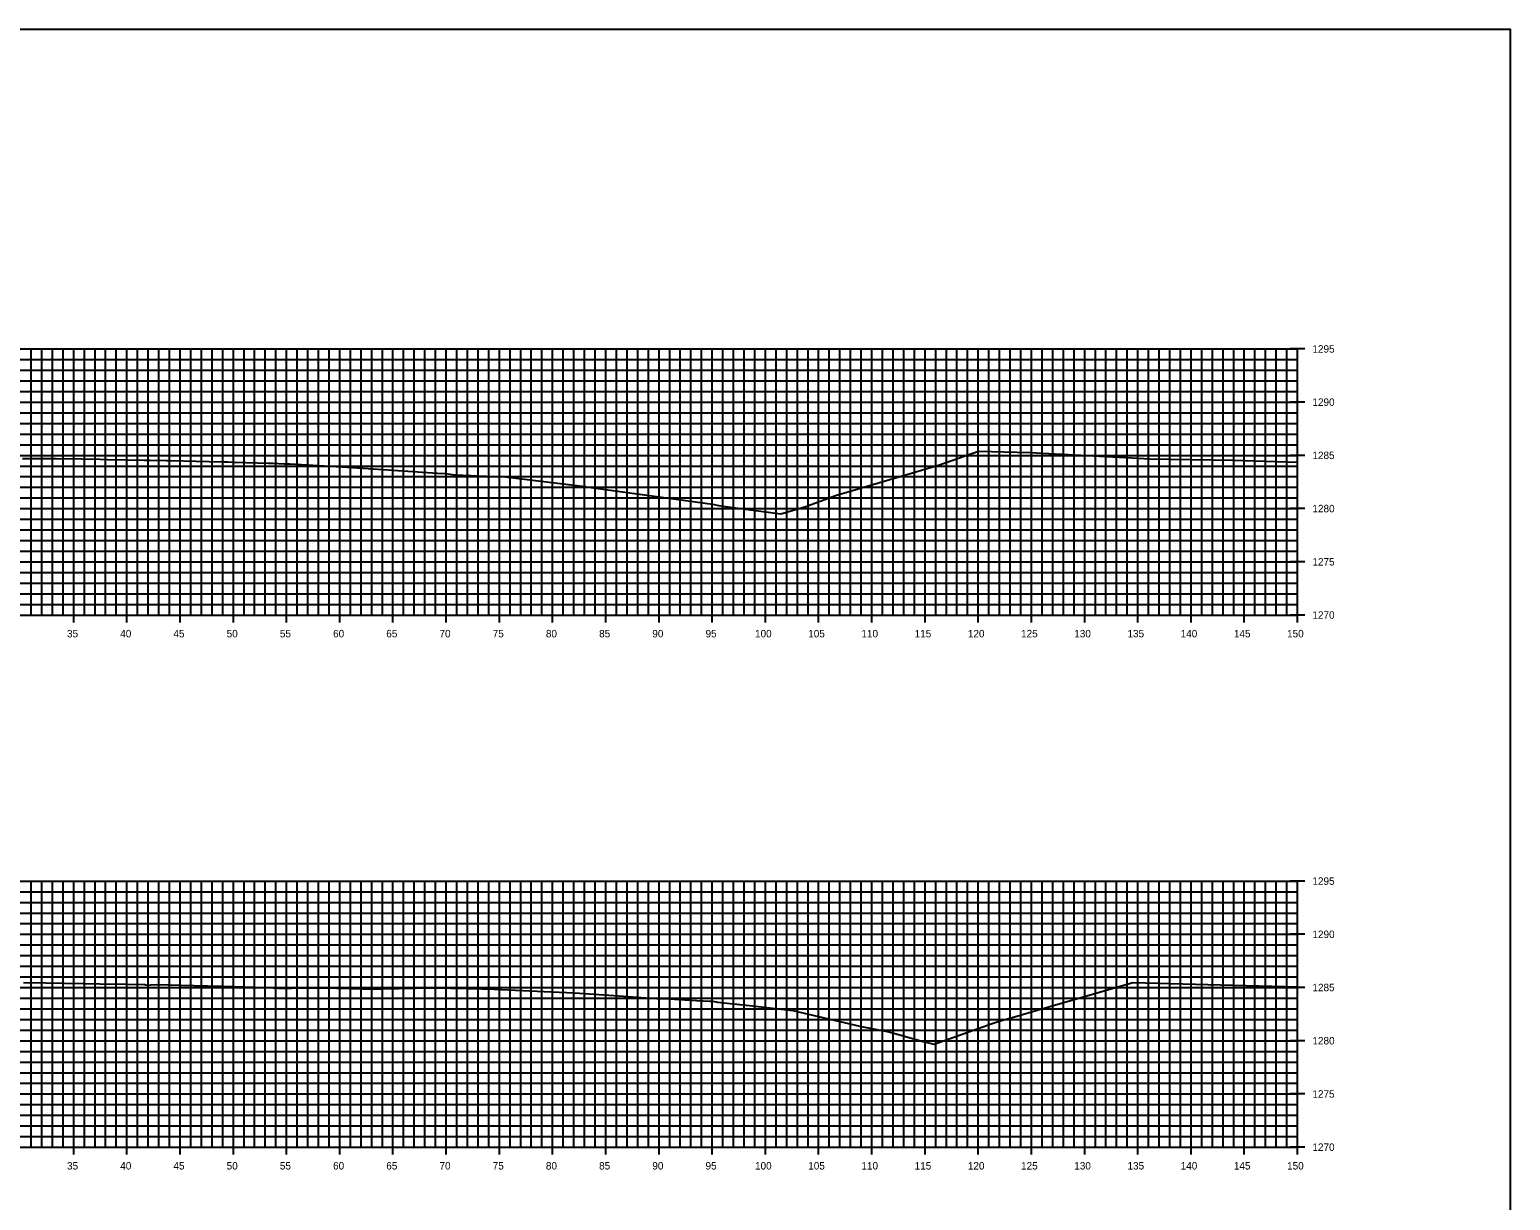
# Model space of a CAD drawing. Extents: x 674939 to 678919, y 750652 to 765176.
# Drawn here: x 678779.4 to 678918.5, y 758852.6 to 758962.6 of the extents above; entities that cross this region are included whole.
import ezdxf

# ---------------------------------------------------------------- set-up
doc = ezdxf.new("R2010")
doc.units = 0
for name, color, linetype in [('R_Axis', 7, 'Continuous'), ('R_Axis Annot', 7, 'Continuous'), ('R_Exist Surface', 7, 'Continuous'), ('R_Grid', 7, 'Continuous'), ('R_No Plot', 7, 'Continuous')]:
    doc.layers.add(name, color=color, linetype=linetype)

msp = doc.modelspace()

# ---------------------------------------------------------------- linework, layer by layer
at = {"layer": 'R_Axis'}
for p, q in [((678899.23, 758932.55), (678897.83, 758932.55)), ((678898.53, 758907.55), (678898.53, 758932.55)), ((678899.23, 758927.55), (678897.83, 758927.55)), ((678899.23, 758922.55), (678897.83, 758922.55)), ((678899.23, 758917.55), (678897.83, 758917.55)), ((678899.23, 758912.55), (678897.83, 758912.55)), ((678598.53, 758907.55), (678898.53, 758907.55)), ((678783.53, 758906.85), (678783.53, 758908.25)), ((678788.53, 758906.85), (678788.53, 758908.25)), ((678793.53, 758906.85), (678793.53, 758908.25)), ((678798.53, 758906.85), (678798.53, 758908.25)), ((678803.53, 758906.85), (678803.53, 758908.25)), ((678808.53, 758906.85), (678808.53, 758908.25)), ((678813.53, 758906.85), (678813.53, 758908.25)), ((678818.53, 758906.85), (678818.53, 758908.25)), ((678823.53, 758906.85), (678823.53, 758908.25)), ((678828.53, 758906.85), (678828.53, 758908.25)), ((678833.53, 758906.85), (678833.53, 758908.25)), ((678838.53, 758906.85), (678838.53, 758908.25)), ((678843.53, 758906.85), (678843.53, 758908.25)), ((678848.53, 758906.85), (678848.53, 758908.25)), ((678853.53, 758906.85), (678853.53, 758908.25)), ((678858.53, 758906.85), (678858.53, 758908.25)), ((678863.53, 758906.85), (678863.53, 758908.25)), ((678868.53, 758906.85), (678868.53, 758908.25)), ((678873.53, 758906.85), (678873.53, 758908.25)), ((678878.53, 758906.85), (678878.53, 758908.25)), ((678883.53, 758906.85), (678883.53, 758908.25)), ((678888.53, 758906.85), (678888.53, 758908.25)), ((678893.53, 758906.85), (678893.53, 758908.25)), ((678899.23, 758907.55), (678897.83, 758907.55)), ((678898.53, 758906.85), (678898.53, 758908.25)), ((678899.23, 758882.55), (678897.83, 758882.55)), ((678898.53, 758857.55), (678898.53, 758882.55)), ((678899.23, 758877.55), (678897.83, 758877.55)), ((678899.23, 758872.55), (678897.83, 758872.55)), ((678899.23, 758867.55), (678897.83, 758867.55)), ((678899.23, 758862.55), (678897.83, 758862.55)), ((678598.53, 758857.55), (678898.53, 758857.55)), ((678783.53, 758856.85), (678783.53, 758858.25)), ((678788.53, 758856.85), (678788.53, 758858.25)), ((678793.53, 758856.85), (678793.53, 758858.25)), ((678798.53, 758856.85), (678798.53, 758858.25)), ((678803.53, 758856.85), (678803.53, 758858.25)), ((678808.53, 758856.85), (678808.53, 758858.25)), ((678813.53, 758856.85), (678813.53, 758858.25)), ((678818.53, 758856.85), (678818.53, 758858.25)), ((678823.53, 758856.85), (678823.53, 758858.25)), ((678828.53, 758856.85), (678828.53, 758858.25)), ((678833.53, 758856.85), (678833.53, 758858.25)), ((678838.53, 758856.85), (678838.53, 758858.25)), ((678843.53, 758856.85), (678843.53, 758858.25)), ((678848.53, 758856.85), (678848.53, 758858.25)), ((678853.53, 758856.85), (678853.53, 758858.25)), ((678858.53, 758856.85), (678858.53, 758858.25)), ((678863.53, 758856.85), (678863.53, 758858.25)), ((678868.53, 758856.85), (678868.53, 758858.25)), ((678873.53, 758856.85), (678873.53, 758858.25)), ((678878.53, 758856.85), (678878.53, 758858.25)), ((678883.53, 758856.85), (678883.53, 758858.25)), ((678888.53, 758856.85), (678888.53, 758858.25)), ((678893.53, 758856.85), (678893.53, 758858.25)), ((678899.23, 758857.55), (678897.83, 758857.55)), ((678898.53, 758856.85), (678898.53, 758858.25))]:
    msp.add_line(p, q, dxfattribs=at)
at = {"layer": 'R_Exist Surface'}
for points in [[(678778.72, 758922.27), (678781.14, 758922.25), (678781.88, 758922.24), (678784.29, 758922.22), (678786.02, 758922.18), (678786.7, 758922.17), (678790.16, 758922.11), (678790.5, 758922.09), (678790.67, 758922.09), (678792.22, 758922.07), (678792.63, 758922.06), (678797.46, 758921.94), (678798.01, 758921.93), (678798.64, 758921.91), (678801.84, 758921.82), (678802.25, 758921.81), (678803.3, 758921.76), (678803.85, 758921.74), (678808.73, 758921.47), (678811.21, 758921.31), (678817.71, 758920.87), (678818.43, 758920.84), (678819.37, 758920.73), (678823.04, 758920.57), (678824.07, 758920.52), (678831.6, 758919.61), (678831.65, 758919.61), (678831.69, 758919.6), (678831.72, 758919.6), (678832.58, 758919.47), (678843.55, 758917.95), (678844.15, 758917.85), (678844.77, 758917.75), (678849.99, 758917.07), (678852.33, 758917.73), (678855.1, 758918.77), (678864.79, 758921.64), (678868.54, 758922.93), (678873.37, 758922.81), (678882.95, 758922.33), (678884.64, 758922.23), (678892.51, 758922.11), (678898.53, 758921.91)], [(678778.8, 758873.02), (678780.92, 758872.98), (678784.41, 758872.92), (678785.99, 758872.89), (678788.43, 758872.85), (678790.22, 758872.82), (678790.31, 758872.79), (678790.42, 758872.77), (678790.79, 758872.8), (678791.32, 758872.82), (678793.49, 758872.77), (678796.13, 758872.71), (678797.45, 758872.68), (678800.53, 758872.58), (678802.26, 758872.53), (678802.35, 758872.53), (678802.42, 758872.53), (678802.51, 758872.51), (678802.72, 758872.49), (678803.25, 758872.49), (678804, 758872.5), (678804.53, 758872.52), (678805.19, 758872.53), (678807.07, 758872.52), (678810.68, 758872.43), (678812.18, 758872.43), (678812.55, 758872.44), (678812.55, 758872.44), (678817.16, 758872.51), (678817.38, 758872.52), (678820.47, 758872.46), (678820.48, 758872.46), (678820.48, 758872.46), (678821.87, 758872.43), (678821.89, 758872.43), (678822.35, 758872.42), (678828.43, 758872.14), (678830.59, 758872.04), (678835.2, 758871.73), (678837.7, 758871.56), (678838.32, 758871.53), (678838.65, 758871.52), (678839.58, 758871.48), (678840.4, 758871.43), (678842.06, 758871.34), (678843.31, 758871.27), (678843.58, 758871.27), (678843.72, 758871.25), (678843.91, 758871.19), (678844.01, 758871.17), (678844.01, 758871.17), (678844.01, 758871.16), (678847.04, 758870.86), (678851.11, 758870.4), (678857.39, 758868.93), (678860.11, 758868.39), (678861.37, 758868.05), (678863.45, 758867.46), (678864.38, 758867.24), (678869.83, 758869.17), (678870.32, 758869.34), (678870.92, 758869.52), (678872.15, 758869.86), (678874.07, 758870.41), (678883.06, 758873.03), (678891.29, 758872.81), (678898.53, 758872.62)]]:
    msp.add_lwpolyline(points, dxfattribs=at)
at = {"layer": 'R_Grid'}
for p, q in [((678598.53, 758932.55), (678898.53, 758932.55)), ((678779.53, 758907.55), (678779.53, 758932.55)), ((678780.53, 758907.55), (678780.53, 758932.55)), ((678781.53, 758907.55), (678781.53, 758932.55)), ((678782.53, 758907.55), (678782.53, 758932.55)), ((678783.53, 758907.55), (678783.53, 758932.55)), ((678784.53, 758907.55), (678784.53, 758932.55)), ((678785.53, 758907.55), (678785.53, 758932.55)), ((678786.53, 758907.55), (678786.53, 758932.55)), ((678787.53, 758907.55), (678787.53, 758932.55)), ((678788.53, 758907.55), (678788.53, 758932.55)), ((678789.53, 758907.55), (678789.53, 758932.55)), ((678790.53, 758907.55), (678790.53, 758932.55)), ((678791.53, 758907.55), (678791.53, 758932.55)), ((678792.53, 758907.55), (678792.53, 758932.55)), ((678793.53, 758907.55), (678793.53, 758932.55)), ((678794.53, 758907.55), (678794.53, 758932.55)), ((678795.53, 758907.55), (678795.53, 758932.55)), ((678796.53, 758907.55), (678796.53, 758932.55)), ((678797.53, 758907.55), (678797.53, 758932.55)), ((678798.53, 758907.55), (678798.53, 758932.55)), ((678799.53, 758907.55), (678799.53, 758932.55)), ((678800.53, 758907.55), (678800.53, 758932.55)), ((678801.53, 758907.55), (678801.53, 758932.55)), ((678802.53, 758907.55), (678802.53, 758932.55)), ((678803.53, 758907.55), (678803.53, 758932.55)), ((678804.53, 758907.55), (678804.53, 758932.55)), ((678805.53, 758907.55), (678805.53, 758932.55)), ((678806.53, 758907.55), (678806.53, 758932.55)), ((678807.53, 758907.55), (678807.53, 758932.55)), ((678808.53, 758907.55), (678808.53, 758932.55)), ((678809.53, 758907.55), (678809.53, 758932.55)), ((678810.53, 758907.55), (678810.53, 758932.55)), ((678811.53, 758907.55), (678811.53, 758932.55)), ((678812.53, 758907.55), (678812.53, 758932.55)), ((678813.53, 758907.55), (678813.53, 758932.55)), ((678814.53, 758907.55), (678814.53, 758932.55)), ((678815.53, 758907.55), (678815.53, 758932.55)), ((678816.53, 758907.55), (678816.53, 758932.55)), ((678817.53, 758907.55), (678817.53, 758932.55)), ((678818.53, 758907.55), (678818.53, 758932.55)), ((678819.53, 758907.55), (678819.53, 758932.55)), ((678820.53, 758907.55), (678820.53, 758932.55)), ((678821.53, 758907.55), (678821.53, 758932.55)), ((678822.53, 758907.55), (678822.53, 758932.55)), ((678823.53, 758907.55), (678823.53, 758932.55)), ((678824.53, 758907.55), (678824.53, 758932.55)), ((678825.53, 758907.55), (678825.53, 758932.55)), ((678826.53, 758907.55), (678826.53, 758932.55)), ((678827.53, 758907.55), (678827.53, 758932.55)), ((678828.53, 758907.55), (678828.53, 758932.55)), ((678829.53, 758907.55), (678829.53, 758932.55)), ((678830.53, 758907.55), (678830.53, 758932.55)), ((678831.53, 758907.55), (678831.53, 758932.55)), ((678832.53, 758907.55), (678832.53, 758932.55)), ((678833.53, 758907.55), (678833.53, 758932.55)), ((678834.53, 758907.55), (678834.53, 758932.55)), ((678835.53, 758907.55), (678835.53, 758932.55)), ((678836.53, 758907.55), (678836.53, 758932.55)), ((678837.53, 758907.55), (678837.53, 758932.55)), ((678838.53, 758907.55), (678838.53, 758932.55)), ((678839.53, 758907.55), (678839.53, 758932.55)), ((678840.53, 758907.55), (678840.53, 758932.55)), ((678841.53, 758907.55), (678841.53, 758932.55)), ((678842.53, 758907.55), (678842.53, 758932.55)), ((678843.53, 758907.55), (678843.53, 758932.55)), ((678844.53, 758907.55), (678844.53, 758932.55)), ((678845.53, 758907.55), (678845.53, 758932.55)), ((678846.53, 758907.55), (678846.53, 758932.55)), ((678847.53, 758907.55), (678847.53, 758932.55)), ((678848.53, 758907.55), (678848.53, 758932.55)), ((678849.53, 758907.55), (678849.53, 758932.55)), ((678850.53, 758907.55), (678850.53, 758932.55)), ((678851.53, 758907.55), (678851.53, 758932.55)), ((678852.53, 758907.55), (678852.53, 758932.55)), ((678853.53, 758907.55), (678853.53, 758932.55)), ((678854.53, 758907.55), (678854.53, 758932.55)), ((678855.53, 758907.55), (678855.53, 758932.55)), ((678856.53, 758907.55), (678856.53, 758932.55)), ((678857.53, 758907.55), (678857.53, 758932.55)), ((678858.53, 758907.55), (678858.53, 758932.55)), ((678859.53, 758907.55), (678859.53, 758932.55)), ((678860.53, 758907.55), (678860.53, 758932.55)), ((678861.53, 758907.55), (678861.53, 758932.55)), ((678862.53, 758907.55), (678862.53, 758932.55)), ((678863.53, 758907.55), (678863.53, 758932.55)), ((678864.53, 758907.55), (678864.53, 758932.55)), ((678865.53, 758907.55), (678865.53, 758932.55)), ((678866.53, 758907.55), (678866.53, 758932.55)), ((678867.53, 758907.55), (678867.53, 758932.55)), ((678868.53, 758907.55), (678868.53, 758932.55)), ((678869.53, 758907.55), (678869.53, 758932.55)), ((678870.53, 758907.55), (678870.53, 758932.55)), ((678871.53, 758907.55), (678871.53, 758932.55)), ((678872.53, 758907.55), (678872.53, 758932.55)), ((678873.53, 758907.55), (678873.53, 758932.55)), ((678874.53, 758907.55), (678874.53, 758932.55)), ((678875.53, 758907.55), (678875.53, 758932.55)), ((678876.53, 758907.55), (678876.53, 758932.55)), ((678877.53, 758907.55), (678877.53, 758932.55)), ((678878.53, 758907.55), (678878.53, 758932.55)), ((678879.53, 758907.55), (678879.53, 758932.55)), ((678880.53, 758907.55), (678880.53, 758932.55)), ((678881.53, 758907.55), (678881.53, 758932.55)), ((678882.53, 758907.55), (678882.53, 758932.55)), ((678883.53, 758907.55), (678883.53, 758932.55)), ((678884.53, 758907.55), (678884.53, 758932.55)), ((678885.53, 758907.55), (678885.53, 758932.55)), ((678886.53, 758907.55), (678886.53, 758932.55)), ((678887.53, 758907.55), (678887.53, 758932.55)), ((678888.53, 758907.55), (678888.53, 758932.55)), ((678889.53, 758907.55), (678889.53, 758932.55)), ((678890.53, 758907.55), (678890.53, 758932.55)), ((678891.53, 758907.55), (678891.53, 758932.55)), ((678892.53, 758907.55), (678892.53, 758932.55)), ((678893.53, 758907.55), (678893.53, 758932.55)), ((678894.53, 758907.55), (678894.53, 758932.55)), ((678895.53, 758907.55), (678895.53, 758932.55)), ((678896.53, 758907.55), (678896.53, 758932.55)), ((678897.53, 758907.55), (678897.53, 758932.55)), ((678898.53, 758907.55), (678898.53, 758932.55)), ((678598.53, 758931.55), (678898.53, 758931.55)), ((678598.53, 758930.55), (678898.53, 758930.55)), ((678598.53, 758929.55), (678898.53, 758929.55)), ((678598.53, 758928.55), (678898.53, 758928.55)), ((678598.53, 758927.55), (678898.53, 758927.55)), ((678598.53, 758926.55), (678898.53, 758926.55)), ((678598.53, 758925.55), (678898.53, 758925.55)), ((678598.53, 758924.55), (678898.53, 758924.55)), ((678598.53, 758923.55), (678898.53, 758923.55)), ((678598.53, 758922.55), (678898.53, 758922.55)), ((678598.53, 758921.55), (678898.53, 758921.55)), ((678598.53, 758920.55), (678898.53, 758920.55)), ((678598.53, 758919.55), (678898.53, 758919.55)), ((678598.53, 758918.55), (678898.53, 758918.55)), ((678598.53, 758917.55), (678898.53, 758917.55)), ((678598.53, 758916.55), (678898.53, 758916.55)), ((678598.53, 758915.55), (678898.53, 758915.55)), ((678598.53, 758914.55), (678898.53, 758914.55)), ((678598.53, 758913.55), (678898.53, 758913.55)), ((678598.53, 758912.55), (678898.53, 758912.55)), ((678598.53, 758911.55), (678898.53, 758911.55)), ((678598.53, 758910.55), (678898.53, 758910.55)), ((678598.53, 758909.55), (678898.53, 758909.55)), ((678598.53, 758908.55), (678898.53, 758908.55)), ((678598.53, 758907.55), (678898.53, 758907.55)), ((678598.53, 758882.55), (678898.53, 758882.55)), ((678779.53, 758857.55), (678779.53, 758882.55)), ((678780.53, 758857.55), (678780.53, 758882.55)), ((678781.53, 758857.55), (678781.53, 758882.55)), ((678782.53, 758857.55), (678782.53, 758882.55)), ((678783.53, 758857.55), (678783.53, 758882.55)), ((678784.53, 758857.55), (678784.53, 758882.55)), ((678785.53, 758857.55), (678785.53, 758882.55)), ((678786.53, 758857.55), (678786.53, 758882.55)), ((678787.53, 758857.55), (678787.53, 758882.55)), ((678788.53, 758857.55), (678788.53, 758882.55)), ((678789.53, 758857.55), (678789.53, 758882.55)), ((678790.53, 758857.55), (678790.53, 758882.55)), ((678791.53, 758857.55), (678791.53, 758882.55)), ((678792.53, 758857.55), (678792.53, 758882.55)), ((678793.53, 758857.55), (678793.53, 758882.55)), ((678794.53, 758857.55), (678794.53, 758882.55)), ((678795.53, 758857.55), (678795.53, 758882.55)), ((678796.53, 758857.55), (678796.53, 758882.55)), ((678797.53, 758857.55), (678797.53, 758882.55)), ((678798.53, 758857.55), (678798.53, 758882.55)), ((678799.53, 758857.55), (678799.53, 758882.55)), ((678800.53, 758857.55), (678800.53, 758882.55)), ((678801.53, 758857.55), (678801.53, 758882.55)), ((678802.53, 758857.55), (678802.53, 758882.55)), ((678803.53, 758857.55), (678803.53, 758882.55)), ((678804.53, 758857.55), (678804.53, 758882.55)), ((678805.53, 758857.55), (678805.53, 758882.55)), ((678806.53, 758857.55), (678806.53, 758882.55)), ((678807.53, 758857.55), (678807.53, 758882.55)), ((678808.53, 758857.55), (678808.53, 758882.55)), ((678809.53, 758857.55), (678809.53, 758882.55)), ((678810.53, 758857.55), (678810.53, 758882.55)), ((678811.53, 758857.55), (678811.53, 758882.55)), ((678812.53, 758857.55), (678812.53, 758882.55)), ((678813.53, 758857.55), (678813.53, 758882.55)), ((678814.53, 758857.55), (678814.53, 758882.55)), ((678815.53, 758857.55), (678815.53, 758882.55)), ((678816.53, 758857.55), (678816.53, 758882.55)), ((678817.53, 758857.55), (678817.53, 758882.55)), ((678818.53, 758857.55), (678818.53, 758882.55)), ((678819.53, 758857.55), (678819.53, 758882.55)), ((678820.53, 758857.55), (678820.53, 758882.55)), ((678821.53, 758857.55), (678821.53, 758882.55)), ((678822.53, 758857.55), (678822.53, 758882.55)), ((678823.53, 758857.55), (678823.53, 758882.55)), ((678824.53, 758857.55), (678824.53, 758882.55)), ((678825.53, 758857.55), (678825.53, 758882.55)), ((678826.53, 758857.55), (678826.53, 758882.55)), ((678827.53, 758857.55), (678827.53, 758882.55)), ((678828.53, 758857.55), (678828.53, 758882.55)), ((678829.53, 758857.55), (678829.53, 758882.55)), ((678830.53, 758857.55), (678830.53, 758882.55)), ((678831.53, 758857.55), (678831.53, 758882.55)), ((678832.53, 758857.55), (678832.53, 758882.55)), ((678833.53, 758857.55), (678833.53, 758882.55)), ((678834.53, 758857.55), (678834.53, 758882.55)), ((678835.53, 758857.55), (678835.53, 758882.55)), ((678836.53, 758857.55), (678836.53, 758882.55)), ((678837.53, 758857.55), (678837.53, 758882.55)), ((678838.53, 758857.55), (678838.53, 758882.55)), ((678839.53, 758857.55), (678839.53, 758882.55)), ((678840.53, 758857.55), (678840.53, 758882.55)), ((678841.53, 758857.55), (678841.53, 758882.55)), ((678842.53, 758857.55), (678842.53, 758882.55)), ((678843.53, 758857.55), (678843.53, 758882.55)), ((678844.53, 758857.55), (678844.53, 758882.55)), ((678845.53, 758857.55), (678845.53, 758882.55)), ((678846.53, 758857.55), (678846.53, 758882.55)), ((678847.53, 758857.55), (678847.53, 758882.55)), ((678848.53, 758857.55), (678848.53, 758882.55)), ((678849.53, 758857.55), (678849.53, 758882.55)), ((678850.53, 758857.55), (678850.53, 758882.55)), ((678851.53, 758857.55), (678851.53, 758882.55)), ((678852.53, 758857.55), (678852.53, 758882.55)), ((678853.53, 758857.55), (678853.53, 758882.55)), ((678854.53, 758857.55), (678854.53, 758882.55)), ((678855.53, 758857.55), (678855.53, 758882.55)), ((678856.53, 758857.55), (678856.53, 758882.55)), ((678857.53, 758857.55), (678857.53, 758882.55)), ((678858.53, 758857.55), (678858.53, 758882.55)), ((678859.53, 758857.55), (678859.53, 758882.55)), ((678860.53, 758857.55), (678860.53, 758882.55)), ((678861.53, 758857.55), (678861.53, 758882.55)), ((678862.53, 758857.55), (678862.53, 758882.55)), ((678863.53, 758857.55), (678863.53, 758882.55)), ((678864.53, 758857.55), (678864.53, 758882.55)), ((678865.53, 758857.55), (678865.53, 758882.55)), ((678866.53, 758857.55), (678866.53, 758882.55)), ((678867.53, 758857.55), (678867.53, 758882.55)), ((678868.53, 758857.55), (678868.53, 758882.55)), ((678869.53, 758857.55), (678869.53, 758882.55)), ((678870.53, 758857.55), (678870.53, 758882.55)), ((678871.53, 758857.55), (678871.53, 758882.55)), ((678872.53, 758857.55), (678872.53, 758882.55)), ((678873.53, 758857.55), (678873.53, 758882.55)), ((678874.53, 758857.55), (678874.53, 758882.55)), ((678875.53, 758857.55), (678875.53, 758882.55)), ((678876.53, 758857.55), (678876.53, 758882.55)), ((678877.53, 758857.55), (678877.53, 758882.55)), ((678878.53, 758857.55), (678878.53, 758882.55)), ((678879.53, 758857.55), (678879.53, 758882.55)), ((678880.53, 758857.55), (678880.53, 758882.55)), ((678881.53, 758857.55), (678881.53, 758882.55)), ((678882.53, 758857.55), (678882.53, 758882.55)), ((678883.53, 758857.55), (678883.53, 758882.55)), ((678884.53, 758857.55), (678884.53, 758882.55)), ((678885.53, 758857.55), (678885.53, 758882.55)), ((678886.53, 758857.55), (678886.53, 758882.55)), ((678887.53, 758857.55), (678887.53, 758882.55)), ((678888.53, 758857.55), (678888.53, 758882.55)), ((678889.53, 758857.55), (678889.53, 758882.55)), ((678890.53, 758857.55), (678890.53, 758882.55)), ((678891.53, 758857.55), (678891.53, 758882.55)), ((678892.53, 758857.55), (678892.53, 758882.55)), ((678893.53, 758857.55), (678893.53, 758882.55)), ((678894.53, 758857.55), (678894.53, 758882.55)), ((678895.53, 758857.55), (678895.53, 758882.55)), ((678896.53, 758857.55), (678896.53, 758882.55)), ((678897.53, 758857.55), (678897.53, 758882.55)), ((678898.53, 758857.55), (678898.53, 758882.55)), ((678598.53, 758881.55), (678898.53, 758881.55)), ((678598.53, 758880.55), (678898.53, 758880.55)), ((678598.53, 758879.55), (678898.53, 758879.55)), ((678598.53, 758878.55), (678898.53, 758878.55)), ((678598.53, 758877.55), (678898.53, 758877.55)), ((678598.53, 758876.55), (678898.53, 758876.55)), ((678598.53, 758875.55), (678898.53, 758875.55)), ((678598.53, 758874.55), (678898.53, 758874.55)), ((678598.53, 758873.55), (678898.53, 758873.55)), ((678598.53, 758872.55), (678898.53, 758872.55)), ((678598.53, 758871.55), (678898.53, 758871.55)), ((678598.53, 758870.55), (678898.53, 758870.55)), ((678598.53, 758869.55), (678898.53, 758869.55)), ((678598.53, 758868.55), (678898.53, 758868.55)), ((678598.53, 758867.55), (678898.53, 758867.55)), ((678598.53, 758866.55), (678898.53, 758866.55)), ((678598.53, 758865.55), (678898.53, 758865.55)), ((678598.53, 758864.55), (678898.53, 758864.55)), ((678598.53, 758863.55), (678898.53, 758863.55)), ((678598.53, 758862.55), (678898.53, 758862.55)), ((678598.53, 758861.55), (678898.53, 758861.55)), ((678598.53, 758860.55), (678898.53, 758860.55)), ((678598.53, 758859.55), (678898.53, 758859.55)), ((678598.53, 758858.55), (678898.53, 758858.55)), ((678598.53, 758857.55), (678898.53, 758857.55))]:
    msp.add_line(p, q, dxfattribs=at)
at = {"layer": 'R_No Plot'}
msp.add_lwpolyline([(678578.53, 758742.55), (678918.53, 758742.55), (678918.53, 758962.55), (678578.53, 758962.55)], close=True, dxfattribs=at)

# ---------------------------------------------------------------- texts
at = {"layer": 'R_Axis Annot'}
for s, p in [('1295', (678899.93, 758932.2)), ('1290', (678899.93, 758927.2)), ('1285', (678899.93, 758922.2)), ('1280', (678899.93, 758917.2)), ('1275', (678899.93, 758912.2)), ('1270', (678899.93, 758907.2)), ('35', (678782.9, 758905.45)), ('40', (678787.9, 758905.45)), ('45', (678792.9, 758905.45)), ('50', (678797.9, 758905.45)), ('55', (678802.9, 758905.45)), ('60', (678807.9, 758905.45)), ('65', (678812.9, 758905.45)), ('70', (678817.9, 758905.45)), ('75', (678822.9, 758905.45)), ('80', (678827.9, 758905.45)), ('85', (678832.9, 758905.45)), ('90', (678837.9, 758905.45)), ('95', (678842.9, 758905.45)), ('100', (678847.55, 758905.45)), ('105', (678852.55, 758905.45)), ('110', (678857.55, 758905.45)), ('115', (678862.55, 758905.45)), ('120', (678867.55, 758905.45)), ('125', (678872.55, 758905.45)), ('130', (678877.55, 758905.45)), ('135', (678882.55, 758905.45)), ('140', (678887.55, 758905.45)), ('145', (678892.55, 758905.45)), ('150', (678897.55, 758905.45)), ('1295', (678899.93, 758882.2)), ('1290', (678899.93, 758877.2)), ('1285', (678899.93, 758872.2)), ('1280', (678899.93, 758867.2)), ('1275', (678899.93, 758862.2)), ('1270', (678899.93, 758857.2)), ('35', (678782.9, 758855.45)), ('40', (678787.9, 758855.45)), ('45', (678792.9, 758855.45)), ('50', (678797.9, 758855.45)), ('55', (678802.9, 758855.45)), ('60', (678807.9, 758855.45)), ('65', (678812.9, 758855.45)), ('70', (678817.9, 758855.45)), ('75', (678822.9, 758855.45)), ('80', (678827.9, 758855.45)), ('85', (678832.9, 758855.45)), ('90', (678837.9, 758855.45)), ('95', (678842.9, 758855.45)), ('100', (678847.55, 758855.45)), ('105', (678852.55, 758855.45)), ('110', (678857.55, 758855.45)), ('115', (678862.55, 758855.45)), ('120', (678867.55, 758855.45)), ('125', (678872.55, 758855.45)), ('130', (678877.55, 758855.45)), ('135', (678882.55, 758855.45)), ('140', (678887.55, 758855.45)), ('145', (678892.55, 758855.45)), ('150', (678897.55, 758855.45))]:
    msp.add_text(s, height=0.7, dxfattribs=at).set_placement(p)

doc.saveas('drawing.dxf')
